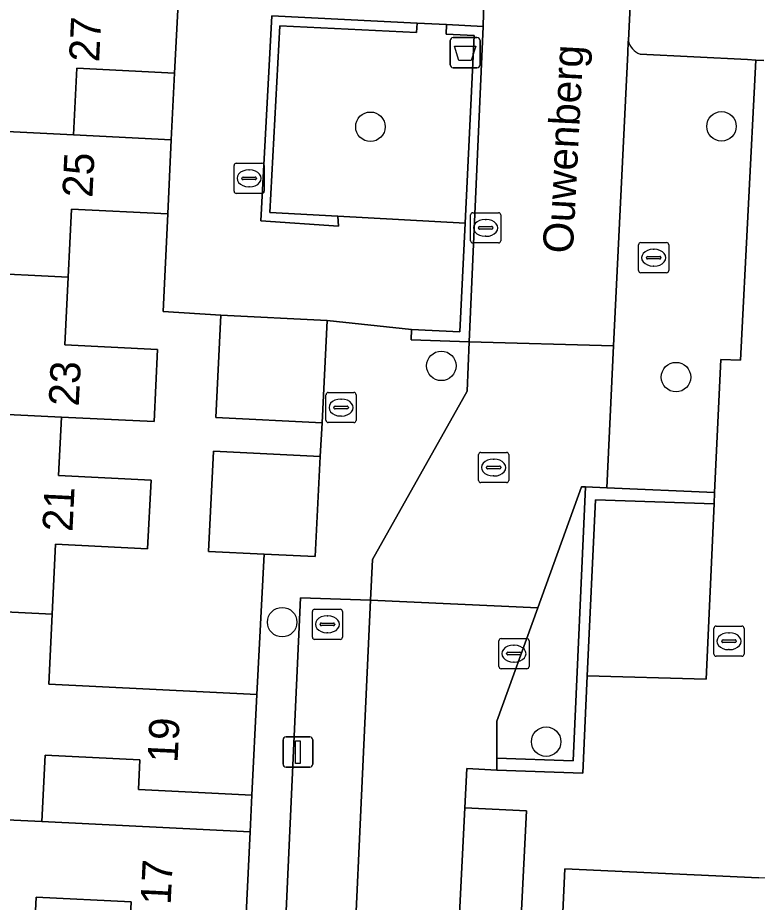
# Model space of a CAD drawing. Extents: x 162989 to 165008, y 383432 to 384338.
# Drawn here: x 164511.78 to 164536.32, y 383787.44 to 383816.76 of the extents above; entities that cross this region are included whole.
import ezdxf

# ---------------------------------------------------------------- set-up
doc = ezdxf.new("R2010")
doc.units = 0
for name, color, linetype in [('IMGEO_Afvalbak', 7, 'Continuous'), ('IMGEO_Boom', 7, 'Continuous'), ('IMGEO_Erf', 7, 'Continuous'), ('IMGEO_Groenvoorziening', 7, 'Continuous'), ('IMGEO_Kolk', 7, 'Continuous'), ('IMGEO_Lichtmast', 7, 'Continuous'), ('IMGEO_Muur', 7, 'Continuous'), ('IMGEO_Openbare_ruimte_label', 7, 'Continuous'), ('IMGEO_Pand', 7, 'Continuous'), ('IMGEO_Pand_nummerreeks', 7, 'Continuous'), ('IMGEO_Parkeervlak_open', 7, 'Continuous'), ('IMGEO_Rijbaan_lokaal_open', 7, 'Continuous'), ('IMGEO_Rioolput', 7, 'Continuous'), ('IMGEO_Verkeerseiland_open', 7, 'Continuous'), ('IMGEO_Voetpad_open', 7, 'Continuous')]:
    doc.layers.add(name, color=color, linetype=linetype)

msp = doc.modelspace()

# ---------------------------------------------------------------- linework, layer by layer
at = {"layer": 'IMGEO_Afvalbak'}
for p, q in [((164526.131, 383815.204), (164526.131, 383816.004)), ((164526.131, 383816.004), (164526.131, 383815.204)), ((164526.231, 383816.104), (164527.021, 383816.104)), ((164527.021, 383816.104), (164526.231, 383816.104)), ((164527.121, 383816.004), (164527.121, 383815.204)), ((164527.121, 383815.204), (164527.121, 383816.004)), ((164527.021, 383815.104), (164526.231, 383815.104)), ((164526.231, 383815.104), (164527.021, 383815.104))]:
    msp.add_line(p, q, dxfattribs=at)
msp.add_lwpolyline([(164526.274, 383815.818), (164526.978, 383815.818), (164526.829, 383815.348), (164526.423, 383815.348), (164526.274, 383815.818)], dxfattribs=at)
for centre, start, end in [((164526.231, 383816.004), 90, 180), ((164526.231, 383816.004), 90, 180), ((164527.021, 383816.004), 0, 90), ((164527.021, 383816.004), 360, 90), ((164526.231, 383815.204), 180, 270), ((164526.231, 383815.204), 180, 270), ((164527.021, 383815.204), 270, 0), ((164527.021, 383815.204), 270, 0)]:
    msp.add_arc(centre, 0.1, start, end, dxfattribs=at)
at = {"layer": 'IMGEO_Boom'}
for centre in [(164523.486, 383813.147), (164535.132, 383813.161), (164525.838, 383805.22), (164533.623, 383804.849), (164520.557, 383796.725), (164529.314, 383792.764)]:
    msp.add_circle(centre, 0.489, dxfattribs=at)
at = {"layer": 'IMGEO_Erf'}
for points in [[(164516.989, 383814.928), (164513.75, 383815.087), (164513.641, 383812.875), (164516.88, 383812.713)], [(164519.964, 383798.98), (164518.116, 383799.071), (164518.28, 383802.396), (164521.819, 383802.222), (164521.888, 383803.334), (164518.359, 383803.507), (164518.526, 383806.903), (164516.616, 383807.018), (164516.76, 383810.256), (164513.572, 383810.413), (164513.461, 383808.165), (164513.35, 383805.915), (164516.425, 383805.763), (164516.307, 383803.375), (164513.239, 383803.526), (164513.143, 383801.585), (164516.208, 383801.434), (164516.096, 383799.159), (164513.044, 383799.309), (164512.93, 383796.99), (164512.816, 383794.672), (164519.722, 383794.333)], [(164519.557, 383790.989), (164515.792, 383791.174), (164515.84, 383792.161), (164512.693, 383792.316), (164512.584, 383790.115), (164519.5, 383789.774)], [(164519.321, 383786.129), (164515.489, 383786.317), (164515.545, 383787.453), (164512.402, 383787.607), (164512.292, 383785.382), (164512.183, 383783.162), (164515.368, 383783.006), (164515.42, 383784.047), (164519.234, 383783.866)]]:
    msp.add_lwpolyline(points, close=True, dxfattribs=at)
at = {"layer": 'IMGEO_Groenvoorziening'}
for points in [[(164526.628, 383809.955), (164526.922, 383816.175), (164525.997, 383816.22), (164526.013, 383816.532), (164525.034, 383816.58), (164525.018, 383816.267), (164520.479, 383816.489), (164520.146, 383810.3), (164522.4, 383810.18)], [(164527.684, 383792.216), (164530.212, 383792.126), (164530.626, 383801.208), (164530.487, 383801.214), (164529.035, 383797.197), (164527.679, 383793.448)], [(164534.89, 383800.645), (164530.95, 383800.783), (164530.678, 383794.945), (164534.619, 383794.84)]]:
    msp.add_lwpolyline(points, close=True, dxfattribs=at)
at = {"layer": 'IMGEO_Kolk'}
for p, q in [((164518.961, 383811.011), (164518.961, 383811.863)), ((164519.036, 383811.937), (164519.888, 383811.937)), ((164519.962, 383811.863), (164519.962, 383811.011)), ((164519.449, 383811.717), (164519.474, 383811.717)), ((164519.22, 383811.431), (164519.22, 383811.443)), ((164519.658, 383811.394), (164519.26, 383811.394)), ((164519.263, 383811.48), (164519.661, 383811.48)), ((164519.704, 383811.443), (164519.704, 383811.431)), ((164519.472, 383811.157), (164519.447, 383811.157)), ((164519.888, 383810.937), (164519.036, 383810.937)), ((164526.808, 383809.37), (164526.808, 383810.222)), ((164526.883, 383810.296), (164527.735, 383810.296)), ((164527.809, 383810.222), (164527.809, 383809.37)), ((164527.11, 383809.839), (164527.508, 383809.839)), ((164527.296, 383810.076), (164527.321, 383810.076)), ((164527.067, 383809.79), (164527.067, 383809.802)), ((164527.505, 383809.753), (164527.107, 383809.753)), ((164527.319, 383809.516), (164527.294, 383809.516)), ((164527.551, 383809.802), (164527.551, 383809.79)), ((164527.735, 383809.296), (164526.883, 383809.296)), ((164532.382, 383808.381), (164532.382, 383809.233)), ((164532.457, 383809.307), (164533.309, 383809.307)), ((164533.383, 383809.233), (164533.383, 383808.381)), ((164532.87, 383809.087), (164532.895, 383809.087)), ((164532.641, 383808.801), (164532.641, 383808.813)), ((164533.079, 383808.764), (164532.681, 383808.764)), ((164532.684, 383808.85), (164533.082, 383808.85)), ((164533.125, 383808.813), (164533.125, 383808.801)), ((164532.893, 383808.527), (164532.868, 383808.527)), ((164533.309, 383808.307), (164532.457, 383808.307)), ((164522.012, 383803.413), (164522.012, 383804.265)), ((164522.087, 383804.339), (164522.939, 383804.339)), ((164523.013, 383804.265), (164523.013, 383803.413)), ((164522.5, 383804.119), (164522.525, 383804.119)), ((164522.271, 383803.833), (164522.271, 383803.845)), ((164522.709, 383803.796), (164522.311, 383803.796)), ((164522.314, 383803.882), (164522.712, 383803.882)), ((164522.755, 383803.845), (164522.755, 383803.833)), ((164522.523, 383803.559), (164522.498, 383803.559)), ((164522.939, 383803.339), (164522.087, 383803.339)), ((164521.559, 383796.228), (164521.559, 383797.08)), ((164521.634, 383797.154), (164522.486, 383797.154)), ((164522.047, 383796.934), (164522.072, 383796.934)), ((164522.56, 383797.08), (164522.56, 383796.228)), ((164521.818, 383796.648), (164521.818, 383796.66)), ((164522.256, 383796.611), (164521.858, 383796.611)), ((164521.861, 383796.697), (164522.259, 383796.697)), ((164522.302, 383796.66), (164522.302, 383796.648)), ((164522.07, 383796.374), (164522.045, 383796.374)), ((164534.881, 383795.668), (164534.881, 383796.52)), ((164534.956, 383796.594), (164535.808, 383796.594)), ((164535.369, 383796.374), (164535.394, 383796.374)), ((164535.882, 383796.52), (164535.882, 383795.668)), ((164522.486, 383796.154), (164521.634, 383796.154)), ((164527.746, 383795.257), (164527.746, 383796.109)), ((164527.821, 383796.183), (164528.673, 383796.183)), ((164528.747, 383796.109), (164528.747, 383795.257)), ((164535.14, 383796.088), (164535.14, 383796.1)), ((164535.578, 383796.051), (164535.18, 383796.051)), ((164535.183, 383796.137), (164535.581, 383796.137)), ((164535.624, 383796.1), (164535.624, 383796.088)), ((164528.234, 383795.963), (164528.259, 383795.963)), ((164535.392, 383795.814), (164535.367, 383795.814)), ((164528.005, 383795.677), (164528.005, 383795.689)), ((164528.443, 383795.64), (164528.045, 383795.64)), ((164528.048, 383795.726), (164528.446, 383795.726)), ((164528.489, 383795.689), (164528.489, 383795.677)), ((164535.808, 383795.594), (164534.956, 383795.594)), ((164528.673, 383795.183), (164527.821, 383795.183)), ((164528.257, 383795.403), (164528.232, 383795.403))]:
    msp.add_line(p, q, dxfattribs=at)
for points in [[(164518.961, 383811.011), (164518.961, 383811.863)], [(164519.036, 383811.937), (164519.888, 383811.937)], [(164519.962, 383811.863), (164519.962, 383811.011)], [(164519.888, 383810.937), (164519.036, 383810.937)], [(164526.808, 383809.37), (164526.808, 383810.222)], [(164526.883, 383810.296), (164527.735, 383810.296)], [(164527.809, 383810.222), (164527.809, 383809.37)], [(164527.735, 383809.296), (164526.883, 383809.296)], [(164532.382, 383808.381), (164532.382, 383809.233)], [(164532.457, 383809.307), (164533.309, 383809.307)], [(164533.383, 383809.233), (164533.383, 383808.381)], [(164533.309, 383808.307), (164532.457, 383808.307)], [(164522.012, 383803.413), (164522.012, 383804.265)], [(164522.087, 383804.339), (164522.939, 383804.339)], [(164523.013, 383804.265), (164523.013, 383803.413)], [(164522.939, 383803.339), (164522.087, 383803.339)], [(164521.559, 383796.228), (164521.559, 383797.08)], [(164521.634, 383797.154), (164522.486, 383797.154)], [(164522.56, 383797.08), (164522.56, 383796.228)], [(164534.881, 383795.668), (164534.881, 383796.52)], [(164534.956, 383796.594), (164535.808, 383796.594)], [(164535.882, 383796.52), (164535.882, 383795.668)], [(164522.486, 383796.154), (164521.634, 383796.154)], [(164527.746, 383795.257), (164527.746, 383796.109)], [(164527.821, 383796.183), (164528.673, 383796.183)], [(164528.747, 383796.109), (164528.747, 383795.257)], [(164535.808, 383795.594), (164534.956, 383795.594)], [(164528.673, 383795.183), (164527.821, 383795.183)]]:
    msp.add_lwpolyline(points, dxfattribs=at)
for centre, radius, start, end in [((164519.038, 383811.861), 0.0765, 91.552, 178.448), ((164519.038, 383811.861), 0.0765, 91.552, 178.448), ((164519.886, 383811.861), 0.0765, 1.552, 88.448), ((164519.886, 383811.861), 0.0765, 1.552, 88.448), ((164519.26, 383811.44), 0.0403, 85.8775, 175.7526), ((164519.257, 383811.43), 0.0366, 178.938, 274.7102), ((164519.661, 383811.437), 0.043, 264.8664, 352.4533), ((164519.665, 383811.442), 0.0386, 1.7309, 96.639), ((164519.038, 383811.013), 0.0765, 181.552, 268.448), ((164519.038, 383811.013), 0.0765, 181.552, 268.448), ((164519.886, 383811.013), 0.0765, 271.552, 358.448), ((164519.886, 383811.013), 0.0765, 271.552, 358.448), ((164526.885, 383810.22), 0.0765, 91.552, 178.448), ((164526.885, 383810.22), 0.0765, 91.552, 178.448), ((164527.733, 383810.22), 0.0765, 1.552, 88.448), ((164527.733, 383810.22), 0.0765, 1.552, 88.448), ((164527.107, 383809.799), 0.0403, 85.8775, 175.7526), ((164527.512, 383809.801), 0.0386, 1.7309, 96.639), ((164527.104, 383809.789), 0.0366, 178.938, 274.7102), ((164527.508, 383809.796), 0.043, 264.8664, 352.4533), ((164526.885, 383809.372), 0.0765, 181.552, 268.448), ((164526.885, 383809.372), 0.0765, 181.552, 268.448), ((164527.733, 383809.372), 0.0765, 271.552, 358.448), ((164527.733, 383809.372), 0.0765, 271.552, 358.448), ((164532.459, 383809.231), 0.0765, 91.552, 178.448), ((164532.459, 383809.231), 0.0765, 91.552, 178.448), ((164533.307, 383809.231), 0.0765, 1.552, 88.448), ((164533.307, 383809.231), 0.0765, 1.552, 88.448), ((164532.681, 383808.81), 0.0403, 85.8775, 175.7526), ((164532.678, 383808.8), 0.0366, 178.938, 274.7102), ((164533.082, 383808.807), 0.043, 264.8664, 352.4533), ((164533.086, 383808.812), 0.0386, 1.7309, 96.639), ((164532.459, 383808.383), 0.0765, 181.552, 268.448), ((164532.459, 383808.383), 0.0765, 181.552, 268.448), ((164533.307, 383808.383), 0.0765, 271.552, 358.448), ((164533.307, 383808.383), 0.0765, 271.552, 358.448), ((164522.089, 383804.263), 0.0765, 91.552, 178.448), ((164522.089, 383804.263), 0.0765, 91.552, 178.448), ((164522.937, 383804.263), 0.0765, 1.552, 88.448), ((164522.937, 383804.263), 0.0765, 1.552, 88.448), ((164522.311, 383803.842), 0.0403, 85.8775, 175.7526), ((164522.308, 383803.832), 0.0366, 178.938, 274.7102), ((164522.712, 383803.839), 0.043, 264.8664, 352.4533), ((164522.716, 383803.844), 0.0386, 1.7309, 96.639), ((164522.089, 383803.415), 0.0765, 181.552, 268.448), ((164522.089, 383803.415), 0.0765, 181.552, 268.448), ((164522.937, 383803.415), 0.0765, 271.552, 358.448), ((164522.937, 383803.415), 0.0765, 271.552, 358.448), ((164521.636, 383797.078), 0.0765, 91.552, 178.448), ((164521.636, 383797.078), 0.0765, 91.552, 178.448), ((164522.484, 383797.078), 0.0765, 1.552, 88.448), ((164522.484, 383797.078), 0.0765, 1.552, 88.448), ((164521.858, 383796.657), 0.0403, 85.8775, 175.7526), ((164521.855, 383796.647), 0.0366, 178.938, 274.7102), ((164522.259, 383796.654), 0.043, 264.8664, 352.4533), ((164522.263, 383796.659), 0.0386, 1.7309, 96.639), ((164534.958, 383796.518), 0.0765, 91.552, 178.448), ((164534.958, 383796.518), 0.0765, 91.552, 178.448), ((164535.806, 383796.518), 0.0765, 1.552, 88.448), ((164535.806, 383796.518), 0.0765, 1.552, 88.448), ((164521.636, 383796.23), 0.0765, 181.552, 268.448), ((164521.636, 383796.23), 0.0765, 181.552, 268.448), ((164522.484, 383796.23), 0.0765, 271.552, 358.448), ((164522.484, 383796.23), 0.0765, 271.552, 358.448), ((164527.823, 383796.107), 0.0765, 91.552, 178.448), ((164527.823, 383796.107), 0.0765, 91.552, 178.448), ((164528.671, 383796.107), 0.0765, 1.552, 88.448), ((164528.671, 383796.107), 0.0765, 1.552, 88.448), ((164535.18, 383796.097), 0.0403, 85.8775, 175.7526), ((164535.177, 383796.087), 0.0366, 178.938, 274.7102), ((164535.581, 383796.094), 0.043, 264.8664, 352.4533), ((164535.585, 383796.099), 0.0386, 1.7309, 96.639), ((164528.045, 383795.686), 0.0403, 85.8775, 175.7526), ((164528.042, 383795.676), 0.0366, 178.938, 274.7102), ((164528.446, 383795.683), 0.043, 264.8664, 352.4533), ((164528.45, 383795.688), 0.0386, 1.7309, 96.639), ((164534.958, 383795.67), 0.0765, 181.552, 268.448), ((164534.958, 383795.67), 0.0765, 181.552, 268.448), ((164535.806, 383795.67), 0.0765, 271.552, 358.448), ((164535.806, 383795.67), 0.0765, 271.552, 358.448), ((164527.823, 383795.259), 0.0765, 181.552, 268.448), ((164527.823, 383795.259), 0.0765, 181.552, 268.448), ((164528.671, 383795.259), 0.0765, 271.552, 358.448), ((164528.671, 383795.259), 0.0765, 271.552, 358.448)]:
    msp.add_arc(centre, radius, start, end, dxfattribs=at)
for centre, major_axis, ratio, start_param, end_param in [((164519.448, 383811.437), (-0.387, 0.002), 0.722429, 4.712389, 7.853982), ((164519.473, 383811.437), (-0.39, 0.002), 0.717154, 1.570796, 4.712389), ((164527.295, 383809.796), (-0.387, 0.002), 0.722429, 4.712389, 7.853982), ((164527.32, 383809.796), (-0.39, 0.002), 0.717154, 1.570796, 4.712389), ((164532.869, 383808.807), (-0.387, 0.002), 0.722429, 4.712389, 7.853982), ((164532.894, 383808.807), (-0.39, 0.002), 0.717154, 1.570796, 4.712389), ((164522.499, 383803.839), (-0.387, 0.002), 0.722429, 4.712389, 7.853982), ((164522.524, 383803.839), (-0.39, 0.002), 0.717154, 1.570796, 4.712389), ((164522.046, 383796.654), (-0.387, 0.002), 0.722429, 4.712389, 7.853982), ((164522.071, 383796.654), (-0.39, 0.002), 0.717154, 1.570796, 4.712389), ((164535.368, 383796.094), (-0.387, 0.002), 0.722429, 4.712389, 7.853982), ((164535.393, 383796.094), (-0.39, 0.002), 0.717154, 1.570796, 4.712389), ((164528.233, 383795.683), (-0.387, 0.002), 0.722429, 4.712389, 7.853982), ((164528.258, 383795.683), (-0.39, 0.002), 0.717154, 1.570796, 4.712389)]:
    msp.add_ellipse(centre, major_axis=major_axis, ratio=ratio, start_param=start_param, end_param=end_param, dxfattribs=at)
at = {"layer": 'IMGEO_Lichtmast'}
for p, q in [((164520.586, 383792.02), (164520.586, 383792.82)), ((164520.586, 383792.82), (164520.586, 383792.02)), ((164520.686, 383792.92), (164521.476, 383792.92)), ((164521.476, 383792.92), (164520.686, 383792.92)), ((164521.576, 383792.82), (164521.576, 383792.02)), ((164521.576, 383792.02), (164521.576, 383792.82)), ((164521.476, 383791.92), (164520.686, 383791.92)), ((164520.686, 383791.92), (164521.476, 383791.92))]:
    msp.add_line(p, q, dxfattribs=at)
msp.add_lwpolyline([(164521.006, 383792.795), (164521.156, 383792.795), (164521.156, 383792.045), (164521.006, 383792.045), (164521.006, 383792.795)], dxfattribs=at)
for centre, start, end in [((164520.686, 383792.82), 90, 180), ((164520.686, 383792.82), 90, 180), ((164521.476, 383792.82), 0, 90), ((164521.476, 383792.82), 360, 90), ((164520.686, 383792.02), 180, 270), ((164520.686, 383792.02), 180, 270), ((164521.476, 383792.02), 270, 0), ((164521.476, 383792.02), 270, 0)]:
    msp.add_arc(centre, 0.1, start, end, dxfattribs=at)
at = {"layer": 'IMGEO_Muur'}
for points in [[(164525.034, 383816.58), (164520.214, 383816.823), (164519.856, 383810.028), (164522.425, 383809.85), (164522.4, 383810.18), (164520.146, 383810.3), (164520.479, 383816.489), (164525.018, 383816.267)], [(164527.231, 383816.47), (164526.013, 383816.532), (164525.997, 383816.22), (164526.922, 383816.175), (164526.628, 383809.955), (164526.457, 383806.35), (164524.846, 383806.423), (164524.843, 383806.084), (164526.763, 383806.016)], [(164530.598, 383793.217), (164530.678, 383794.945), (164530.95, 383800.783), (164534.89, 383800.645), (164534.895, 383801.025), (164531.326, 383801.179), (164530.626, 383801.208), (164530.212, 383792.126), (164527.684, 383792.216), (164527.678, 383791.821), (164530.528, 383791.718)]]:
    msp.add_lwpolyline(points, close=True, dxfattribs=at)
at = {"layer": 'IMGEO_Pand'}
for points in [[(164513.641, 383812.875), (164513.75, 383815.087), (164516.989, 383814.928), (164517.093, 383817.028), (164513.849, 383817.188), (164513.859, 383817.392), (164510.834, 383817.541), (164510.941, 383819.729), (164510.625, 383819.745), (164504.376, 383820.052), (164504.154, 383815.544), (164510.414, 383815.245), (164510.308, 383813.04)], [(164513.641, 383812.875), (164510.308, 383813.04), (164510.414, 383815.245), (164504.154, 383815.544), (164503.914, 383810.672), (164507.339, 383810.503), (164507.239, 383808.469), (164513.461, 383808.165), (164513.572, 383810.413), (164516.76, 383810.256), (164516.88, 383812.713)], [(164513.461, 383808.165), (164507.239, 383808.469), (164503.862, 383808.634), (164503.762, 383806.591), (164503.539, 383802.055), (164509.768, 383801.75), (164509.861, 383803.69), (164513.239, 383803.526), (164516.307, 383803.375), (164516.425, 383805.763), (164513.35, 383805.915)], [(164518.526, 383806.903), (164518.359, 383803.507), (164521.888, 383803.334), (164522.055, 383806.73)], [(164513.239, 383803.526), (164509.861, 383803.69), (164509.768, 383801.75), (164503.539, 383802.055), (164503.313, 383797.467), (164512.93, 383796.99), (164513.044, 383799.309), (164516.096, 383799.159), (164516.208, 383801.434), (164513.143, 383801.585)], [(164519.964, 383798.98), (164521.655, 383798.897), (164521.819, 383802.222), (164518.28, 383802.396), (164518.116, 383799.071)], [(164512.584, 383790.115), (164512.693, 383792.316), (164515.84, 383792.161), (164515.792, 383791.174), (164519.557, 383790.989), (164519.722, 383794.333), (164512.816, 383794.672), (164512.93, 383796.99), (164503.313, 383797.467), (164503.082, 383792.789), (164509.448, 383792.475), (164509.34, 383790.275)], [(164512.292, 383785.382), (164512.402, 383787.607), (164515.545, 383787.453), (164515.489, 383786.317), (164519.321, 383786.129), (164519.5, 383789.774), (164512.584, 383790.115), (164509.34, 383790.275), (164509.448, 383792.475), (164503.082, 383792.789), (164502.847, 383788.01), (164506.125, 383787.849), (164506.018, 383785.685)], [(164536.696, 383784.114), (164539.716, 383783.976), (164539.799, 383785.822), (164546.521, 383785.516), (164546.734, 383790.167), (164546.743, 383790.343), (164543.362, 383790.496), (164543.371, 383790.677), (164537.845, 383790.93), (164537.096, 383790.964), (164536.971, 383788.224), (164536.375, 383788.252), (164529.939, 383788.549), (164529.782, 383785.201), (164533, 383785.057), (164533.049, 383786.13), (164536.781, 383785.96)]]:
    msp.add_lwpolyline(points, close=True, dxfattribs=at)
at = {"layer": 'IMGEO_Parkeervlak_open'}
for points in [[(164532.042, 383816.001), (164532.041, 383815.977), (164532.022, 383815.593), (164531.553, 383805.884), (164531.326, 383801.179), (164534.895, 383801.025), (164535.114, 383805.437), (164535.764, 383805.407), (164536.266, 383815.359)], [(164536.266, 383815.359), (164535.997, 383815.372), (164532.43, 383815.557)]]:
    msp.add_lwpolyline(points, dxfattribs=at)
for points in [[(164521.833, 383761.475), (164523.488, 383797.453), (164521.17, 383797.53), (164519.516, 383761.582)], [(164525.507, 383768.614), (164527.555, 383768.512), (164528.661, 383790.47), (164526.614, 383790.573)]]:
    msp.add_lwpolyline(points, close=True, dxfattribs=at)
msp.add_arc((164532.63, 383816.123), 0.601, 191.7589, 250.5398, dxfattribs=at)
at = {"layer": 'IMGEO_Rijbaan_lokaal_open'}
for points in [[(164532.221, 383819.702), (164532.238, 383820.051), (164532.257, 383820.452), (164532.713, 383829.894), (164527.597, 383830.133), (164527.556, 383828.604), (164527.315, 383822.824), (164527.355, 383821.66), (164527.231, 383816.47), (164526.763, 383806.016), (164531.553, 383805.884), (164532.022, 383815.593), (164532.041, 383815.977), (164532.042, 383816.001)], [(164531.553, 383805.884), (164526.763, 383806.016), (164526.69, 383804.383), (164523.55, 383798.804), (164523.488, 383797.453), (164529.035, 383797.197), (164530.487, 383801.214), (164530.626, 383801.208), (164531.326, 383801.179)], [(164521.833, 383761.475), (164521.766, 383760.026), (164522.464, 383759.985), (164522.354, 383757.887), (164528.676, 383757.569), (164528.763, 383759.303), (164528.461, 383759.329), (164528.477, 383759.579), (164527.1, 383759.667), (164526.201, 383762.355), (164526.304, 383763.911), (164526.422, 383766.96), (164525.426, 383767.006), (164525.507, 383768.614), (164526.614, 383790.573), (164526.679, 383791.871), (164527.678, 383791.821), (164527.684, 383792.216), (164527.679, 383793.448), (164529.035, 383797.197), (164523.488, 383797.453)]]:
    msp.add_lwpolyline(points, close=True, dxfattribs=at)
at = {"layer": 'IMGEO_Rioolput'}
for p, q in [((164527.073, 383801.426), (164527.073, 383802.278)), ((164527.148, 383802.352), (164528, 383802.352)), ((164528.074, 383802.278), (164528.074, 383801.426)), ((164527.375, 383801.895), (164527.773, 383801.895)), ((164527.561, 383802.132), (164527.586, 383802.132)), ((164527.332, 383801.846), (164527.332, 383801.858)), ((164527.77, 383801.809), (164527.372, 383801.809)), ((164527.816, 383801.858), (164527.816, 383801.846)), ((164528, 383801.352), (164527.148, 383801.352)), ((164527.584, 383801.572), (164527.559, 383801.572))]:
    msp.add_line(p, q, dxfattribs=at)
for points in [[(164527.073, 383801.426), (164527.073, 383802.278)], [(164527.148, 383802.352), (164528, 383802.352)], [(164528.074, 383802.278), (164528.074, 383801.426)], [(164528, 383801.352), (164527.148, 383801.352)]]:
    msp.add_lwpolyline(points, dxfattribs=at)
for centre, radius, start, end in [((164527.15, 383802.276), 0.0765, 91.552, 178.448), ((164527.15, 383802.276), 0.0765, 91.552, 178.448), ((164527.998, 383802.276), 0.0765, 1.552, 88.448), ((164527.998, 383802.276), 0.0765, 1.552, 88.448), ((164527.372, 383801.855), 0.0403, 85.8775, 175.7526), ((164527.777, 383801.857), 0.0386, 1.7309, 96.639), ((164527.369, 383801.845), 0.0366, 178.938, 274.7102), ((164527.773, 383801.852), 0.043, 264.8664, 352.4533), ((164527.15, 383801.428), 0.0765, 181.552, 268.448), ((164527.15, 383801.428), 0.0765, 181.552, 268.448), ((164527.998, 383801.428), 0.0765, 271.552, 358.448), ((164527.998, 383801.428), 0.0765, 271.552, 358.448)]:
    msp.add_arc(centre, radius, start, end, dxfattribs=at)
for centre, major_axis, ratio, start_param, end_param in [((164527.56, 383801.852), (-0.387, 0.002), 0.722429, 4.712389, 7.853982), ((164527.585, 383801.852), (-0.39, 0.002), 0.717154, 1.570796, 4.712389)]:
    msp.add_ellipse(centre, major_axis=major_axis, ratio=ratio, start_param=start_param, end_param=end_param, dxfattribs=at)
at = {"layer": 'IMGEO_Verkeerseiland_open'}
for points in [[(164532.221, 383819.702), (164532.042, 383816.001)], [(164532.43, 383815.557), (164535.997, 383815.372), (164536.266, 383815.359), (164536.54, 383815.347)]]:
    msp.add_lwpolyline(points, dxfattribs=at)
msp.add_arc((164532.63, 383816.123), 0.601, 191.7589, 250.5398, dxfattribs=at)
at = {"layer": 'IMGEO_Voetpad_open'}
for points in [[(164517.093, 383817.028), (164516.989, 383814.928), (164516.88, 383812.713), (164516.76, 383810.256), (164516.616, 383807.018), (164518.526, 383806.903), (164522.055, 383806.73), (164524.846, 383806.423), (164526.457, 383806.35), (164526.628, 383809.955), (164522.4, 383810.18), (164522.425, 383809.85), (164519.856, 383810.028), (164520.214, 383816.823), (164525.034, 383816.58), (164526.013, 383816.532), (164527.231, 383816.47), (164527.355, 383821.66)], [(164536.54, 383815.347), (164536.266, 383815.359), (164535.764, 383805.407), (164535.114, 383805.437), (164534.895, 383801.025), (164534.89, 383800.645), (164534.619, 383794.84), (164530.678, 383794.945), (164530.598, 383793.217), (164530.528, 383791.718), (164527.678, 383791.821), (164526.679, 383791.871), (164526.614, 383790.573), (164528.661, 383790.47), (164527.555, 383768.512)], [(164521.17, 383797.53), (164523.488, 383797.453), (164523.55, 383798.804), (164526.69, 383804.383), (164526.763, 383806.016), (164524.843, 383806.084), (164524.846, 383806.423), (164522.055, 383806.73), (164521.888, 383803.334), (164521.819, 383802.222), (164521.655, 383798.897), (164519.964, 383798.98), (164519.722, 383794.333), (164519.557, 383790.989), (164519.5, 383789.774), (164519.321, 383786.129)], [(164518.951, 383739.242), (164518.975, 383739.861), (164519.168, 383744.891), (164517.08, 383744.878), (164517.259, 383749.883), (164517.311, 383751.309), (164517.737, 383751.297), (164517.781, 383754.74), (164518.011, 383759.871), (164518.062, 383760.243), (164521.766, 383760.026), (164521.833, 383761.475), (164519.516, 383761.582), (164521.17, 383797.53)], [(164529.782, 383785.201), (164529.939, 383788.549), (164536.375, 383788.252)]]:
    msp.add_lwpolyline(points, dxfattribs=at)

# ---------------------------------------------------------------- texts
at = {"layer": 'IMGEO_Openbare_ruimte_label'}
msp.add_text('Ouwenberg', height=1, rotation=87.0203, dxfattribs=at).set_placement((164530.197, 383808.931))
at = {"layer": 'IMGEO_Pand_nummerreeks'}
for s, rotation, p in [('27', 87.1648, (164514.484, 383815.277)), ('25', 87.2039, (164514.262, 383810.782)), ('23', 87.1711, (164513.809, 383803.868)), ('21', 87.1816, (164513.601, 383799.708)), ('19', 87.1752, (164517.087, 383792.051)), ('17', 87.1886, (164516.858, 383787.341))]:
    msp.add_text(s, height=1, rotation=rotation, dxfattribs=at).set_placement(p)

doc.saveas('drawing.dxf')
